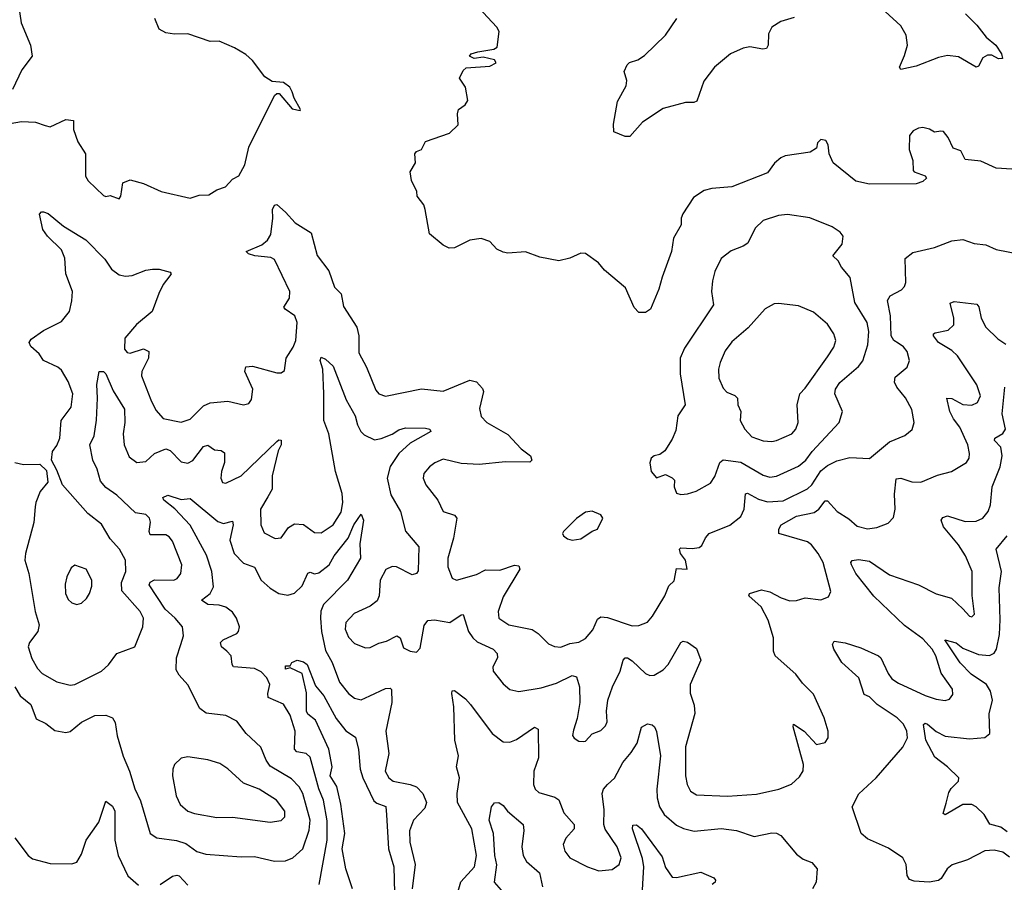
# Model space of a CAD drawing. Extents: x 1771496 to 1971148, y 471553 to 643630.
# Tile 475 of 656: x 1851907 to 1856341, y 607585 to 611469. Entities that reach past the tile are written whole.
import ezdxf

# ---------------------------------------------------------------- set-up
doc = ezdxf.new("R2010")
doc.units = 0

msp = doc.modelspace()

# ---------------------------------------------------------------- linework, layer by layer
at = {"layer": '0CON10XD'}
for points in [[(1851904.1, 611525), (1851913.8, 611455), (1851956.1, 611355), (1851963.6, 611305), (1851916.8, 611243.2), (1851875.6, 611154.4)], [(1856374.6, 610795.4), (1856305, 610801.1), (1856235, 610832), (1856165, 610838.8), (1856145, 610878.8), (1856110.8, 610890.8), (1856088.8, 610938.8), (1856067.5, 610965), (1856055, 610966.7), (1856027, 610963), (1856005, 610976.2), (1855975, 610983.8), (1855955, 610981.2), (1855931.2, 610968.8), (1855915, 610947.5), (1855913.3, 610885), (1855930, 610835), (1855930.5, 610790.5), (1855935, 610783.8), (1855985.5, 610765.5), (1855991.2, 610755), (1855975, 610740), (1855945, 610729.2), (1855735, 610728), (1855672.1, 610742.1), (1855571.2, 610825), (1855552.5, 610865), (1855547.5, 610905), (1855537.5, 610925), (1855515, 610930), (1855500, 610915), (1855495, 610890), (1855467.7, 610872.3), (1855354.5, 610855.5), (1855335, 610847.5), (1855306.6, 610823.4), (1855275, 610780), (1855114.2, 610715.8), (1855025, 610709.2), (1854990.3, 610699.7), (1854941.7, 610668.3), (1854894.4, 610595.6), (1854886, 610575), (1854886, 610545), (1854851.4, 610485), (1854842.5, 610425), (1854800.6, 610309.4), (1854785.6, 610255), (1854748.8, 610165), (1854725, 610150), (1854695, 610150), (1854675, 610173.3), (1854635, 610261.2), (1854541.3, 610341.3), (1854514.3, 610374.3), (1854455, 610416), (1854435, 610417.5), (1854385, 610395.7), (1854335, 610382.5), (1854249.3, 610399.3), (1854185, 610423.8), (1854105, 610418), (1854085, 610422), (1854055.9, 610435.9), (1854025, 610470), (1853985, 610483.3), (1853935, 610476.2), (1853865, 610441.2), (1853840.8, 610440.8), (1853813.9, 610453.9), (1853753.3, 610505), (1853733.3, 610615), (1853726.7, 610635), (1853698, 610675), (1853696, 610695), (1853671.2, 610745), (1853666.4, 610783.6), (1853690, 610825), (1853686.2, 610865), (1853694.3, 610875.7), (1853716.7, 610885), (1853735, 610920), (1853842.5, 610957.5), (1853881.4, 610995), (1853878.8, 611045), (1853884, 611065), (1853913.8, 611085), (1853926, 611105), (1853915.6, 611165.6), (1853888, 611205), (1853905, 611240), (1853918, 611252), (1854025, 611260), (1854053.3, 611275), (1854045, 611288), (1853995, 611300), (1853953.9, 611293.9), (1853932.5, 611305), (1853940, 611315), (1853970, 611325), (1854043, 611337), (1854057.5, 611345), (1854066.4, 611416.4), (1854056.7, 611435), (1853974.1, 611524.1)], [(1851865, 611001.2), (1851915, 611010), (1851978.2, 611008.2), (1852022.3, 610992.3), (1852045, 610986.7), (1852115, 611020), (1852150, 611015), (1852149.4, 610975), (1852169.1, 610919.1), (1852204.3, 610865), (1852204, 610765), (1852215, 610743.3), (1852285, 610677.5), (1852295, 610673.3), (1852315, 610677.5), (1852355, 610662.5), (1852362.5, 610675), (1852372.5, 610735), (1852405, 610747.5), (1852465, 610731.3), (1852545, 610695.4), (1852675, 610665.8), (1852715, 610679.2), (1852759.4, 610680.6), (1852795, 610702.7), (1852833.9, 610716.1), (1852865, 610751.2), (1852894.2, 610765.8), (1852920.5, 610815), (1852938.9, 610895), (1853055, 611127.5), (1853065, 611136.7), (1853076.1, 611136.1), (1853135, 611067.5), (1853170, 611060), (1853172.5, 611065), (1853143.3, 611115), (1853133.8, 611143.8), (1853123.3, 611165), (1853095, 611186), (1853045, 611191.2), (1853011.2, 611211.2), (1852955.8, 611285), (1852925, 611312), (1852875, 611341.9), (1852805, 611371.9), (1852765, 611371.1), (1852665, 611405.7), (1852605, 611404.2), (1852565, 611410), (1852535, 611426.2), (1852515.7, 611475)], [(1855395, 611478.6), (1855335, 611461.4), (1855294, 611435), (1855279.2, 611405), (1855277.5, 611355), (1855270.8, 611339.2), (1855254.2, 611335.8), (1855195, 611346.9), (1855165, 611340.8), (1855108.6, 611315), (1855035.6, 611255), (1854987.6, 611192.4), (1854957.3, 611102.7), (1854943.9, 611096.1), (1854905, 611096.2), (1854805, 611069.2), (1854712.1, 611007.9), (1854655, 610942.5), (1854633.6, 610943.6), (1854583.6, 610963.6), (1854581.7, 610998.3), (1854599.5, 611100.5), (1854639.1, 611170.9), (1854640.8, 611195), (1854630, 611235), (1854642.5, 611265), (1854654.1, 611275.9), (1854691.2, 611288.8), (1854721.7, 611308.3), (1854815, 611398.8), (1854866.9, 611475)], [(1856166.7, 611495), (1856217.5, 611445), (1856260.3, 611390.3), (1856302.5, 611355), (1856329.2, 611315), (1856332.5, 611295), (1856315, 611292.9), (1856285, 611309.2), (1856265, 611309.2), (1856245, 611296.7), (1856225, 611260), (1856215, 611255.8), (1856135, 611302.5), (1856085, 611307.1), (1856045, 611298.1), (1855945, 611260), (1855875, 611244), (1855868.8, 611255), (1855892.2, 611307.8), (1855905.8, 611355), (1855898.7, 611398.7), (1855875, 611440.8), (1855805.4, 611505.4)], [(1851977.5, 609275), (1851971.1, 609205), (1851933.4, 609065), (1851931.1, 609035), (1851948.2, 608975), (1851976.4, 608805), (1851995.4, 608745), (1851989.1, 608715), (1851950.8, 608665), (1851945.4, 608645), (1851962.7, 608592.7), (1851987.6, 608547.6), (1852008.6, 608525), (1852075, 608487.5), (1852135, 608472.9), (1852155, 608475.6), (1852275.7, 608535), (1852306.5, 608563.5), (1852345.5, 608614.5), (1852425.5, 608644.5), (1852461.8, 608735), (1852465.3, 608775), (1852450.4, 608805), (1852367.6, 608897.6), (1852365.8, 608935), (1852385.3, 608985), (1852383.6, 609035), (1852357.3, 609085), (1852315, 609131.4), (1852275, 609198), (1852214, 609245), (1852100, 609375), (1852075, 609440), (1852050, 609485), (1852054.4, 609525), (1852075, 609552), (1852088.5, 609585), (1852093.5, 609665), (1852139.5, 609725), (1852146.1, 609785), (1852125, 609840), (1852095, 609890.8), (1852078.8, 609905), (1852015, 609934.4), (1851995.6, 609965), (1851958, 609998), (1851950, 610015), (1851959.5, 610030.5), (1852015, 610069.4), (1852095, 610109.4), (1852130.9, 610155), (1852142.4, 610202.4), (1852144.4, 610245), (1852115.6, 610325), (1852110, 610395), (1852095, 610432.9), (1852033.1, 610495), (1852011.4, 610525), (1851996.4, 610593.6), (1852005, 610603.3), (1852015, 610604), (1852035, 610595.7), (1852105, 610539.1), (1852205, 610477.1), (1852290.3, 610390.3), (1852320.6, 610345), (1852355, 610320), (1852383.9, 610313.9), (1852413.3, 610316.7), (1852475, 610340.9), (1852505, 610346.4), (1852535.4, 610345.4), (1852585, 610332.5), (1852588.8, 610325), (1852584, 610315), (1852553.8, 610276.2), (1852533.7, 610236.3), (1852504.2, 610155), (1852433.9, 610096.1), (1852380.8, 610035), (1852380, 609985), (1852391.1, 609971.1), (1852405, 609967.9), (1852465, 609986.4), (1852488.6, 609975), (1852486.9, 609945), (1852457.3, 609885), (1852455.4, 609865), (1852497.7, 609757.7), (1852521.1, 609711.1), (1852553, 609673), (1852635, 609656.7), (1852675, 609670.8), (1852735, 609730.5), (1852765, 609744.6), (1852845, 609750.9), (1852915, 609734.3), (1852939.1, 609740.9), (1852951.4, 609758.6), (1852956.9, 609805), (1852921.9, 609885), (1852925, 609905.8), (1852955, 609909.5), (1853065, 609878.9), (1853085, 609879.2), (1853100.5, 609889.5), (1853107.8, 609945), (1853139.5, 609995), (1853151.2, 610025), (1853156.8, 610105), (1853146.2, 610136.2), (1853103.1, 610165), (1853097.5, 610175), (1853122.4, 610215), (1853123.6, 610245), (1853055, 610389.2), (1853037.8, 610397.8), (1852966.7, 610405), (1852937.5, 610415), (1852927.5, 610425), (1852998.1, 610455), (1853023.7, 610476.3), (1853038.1, 610501.9), (1853047.8, 610575), (1853046, 610615), (1853055, 610633.3), (1853065, 610636.2), (1853105, 610602.5), (1853147.5, 610555), (1853219.3, 610509.3), (1853246.9, 610406.9), (1853298.9, 610338.9), (1853325.4, 610265), (1853355.4, 610235), (1853365, 610177.1), (1853425.4, 610085), (1853434.6, 610045), (1853435, 609968.8), (1853469.5, 609905), (1853511.1, 609801.1), (1853524.6, 609784.6), (1853555, 609774.4), (1853716.4, 609806.4), (1853815, 609796.5), (1853935, 609846.1), (1853965, 609838.8), (1853991.7, 609808.3), (1853995.6, 609795), (1853978.7, 609718.7), (1853985, 609682), (1854010.8, 609655), (1854105, 609600.6), (1854165, 609537.1), (1854208, 609505), (1854213.8, 609485), (1854204, 609476), (1854095, 609477.8), (1853976.9, 609466.9), (1853895, 609470.8), (1853815, 609490), (1853776.7, 609473.3), (1853752.9, 609455), (1853727.1, 609425), (1853724.4, 609405), (1853735.8, 609375), (1853790.8, 609305), (1853814, 609255), (1853865, 609238.5), (1853876.5, 609225), (1853860.4, 609135), (1853836, 609045), (1853834.7, 609004.7), (1853854.5, 608954.5), (1853875, 608945.6), (1853965, 608970.8), (1854005, 608991.2), (1854069.3, 608990.7), (1854135, 609013.3), (1854155, 609010), (1854160, 608995), (1854085, 608870.8), (1854061.8, 608805), (1854064.6, 608774.6), (1854110, 608745), (1854215, 608722.9), (1854242.2, 608705), (1854288.1, 608658.1), (1854315, 608646.5), (1854345, 608643.8), (1854385, 608660.8), (1854425, 608666.1), (1854455, 608682.7), (1854488.7, 608721.3), (1854509.7, 608770.3), (1854525, 608780.8), (1854555, 608777.7), (1854665, 608740), (1854695, 608740.8), (1854735, 608756.9), (1854757.4, 608782.6), (1854812.5, 608875), (1854830.3, 608919.7), (1854855, 608942.5), (1854865, 608997.5), (1854912.5, 608995), (1854905.3, 609035), (1854883.9, 609065), (1854878.6, 609085), (1854885, 609090.6), (1854935, 609087.5), (1854967.8, 609092.2), (1854979.1, 609100.9), (1854995, 609136.2), (1855012, 609155), (1855105, 609192.3), (1855155, 609232.2), (1855169.6, 609265), (1855175.6, 609334.4), (1855185, 609336.5), (1855235, 609310.7), (1855275, 609298.3), (1855345, 609303.2), (1855455, 609355.9), (1855474.8, 609375.2), (1855515, 609437.3), (1855545, 609461.8), (1855587.7, 609482.3), (1855645, 609498.2), (1855735, 609492.5), (1855825, 609567.8), (1855893.2, 609596.8), (1855925.7, 609624.3), (1855936, 609655), (1855925, 609713.3), (1855896.8, 609766.8), (1855856.9, 609815), (1855846.4, 609836.4), (1855850.5, 609859.5), (1855904.2, 609905), (1855914.4, 609935), (1855904.3, 609975), (1855886.7, 609996.7), (1855862.8, 610012.8), (1855843.3, 610025), (1855832.2, 610045), (1855829.6, 610135), (1855815.6, 610205), (1855827.5, 610225), (1855878, 610252), (1855892.4, 610267.6), (1855898.1, 610285), (1855895.6, 610394.4), (1855929.5, 610420.5), (1856027, 610443), (1856105, 610473.3), (1856155, 610478.6), (1856205, 610460.8), (1856257.5, 610455), (1856305, 610434.2), (1856413, 610413)], [(1854885, 609331.2), (1854915, 609334), (1854954.3, 609345.7), (1855017.6, 609382.4), (1855037.8, 609412.2), (1855059.6, 609475), (1855075, 609487.5), (1855155, 609477.3), (1855255, 609418), (1855285, 609409.3), (1855315, 609413.9), (1855415, 609458), (1855447.2, 609485), (1855475.9, 609524.1), (1855597.1, 609655), (1855612.2, 609705), (1855578.9, 609785), (1855580.5, 609805), (1855600, 609835), (1855685, 609907.1), (1855705, 609933.1), (1855727.1, 610005), (1855730.7, 610065), (1855723.8, 610105), (1855668.2, 610195), (1855647.9, 610307.9), (1855608.8, 610355), (1855593, 610383), (1855569.2, 610405), (1855611.3, 610458.7), (1855616, 610495), (1855602.1, 610512.1), (1855566.3, 610536.3), (1855465, 610577.1), (1855365, 610591.5), (1855325, 610587.5), (1855255, 610564.4), (1855219.4, 610530.6), (1855186.6, 610463.4), (1855165, 610448.6), (1855111.7, 610428.3), (1855066.4, 610393.6), (1855037.1, 610335), (1855026.8, 610293.2), (1855023.1, 610245), (1855031.9, 610185), (1854900.6, 609989.4), (1854881.3, 609945), (1854881.1, 609875), (1854904.6, 609735.4), (1854870.6, 609685), (1854861.4, 609618.6), (1854845, 609580), (1854812.9, 609527.1), (1854789.5, 609510.5), (1854765, 609505.7), (1854750.6, 609495), (1854744.4, 609474.4), (1854751.2, 609435), (1854775, 609406.2), (1854815, 609421.2), (1854845.7, 609405.7), (1854855.5, 609395.5), (1854854.4, 609365), (1854865, 609337.5), (1854885, 609331.2)], [(1852705, 607723.9), (1852745, 607712), (1852905, 607700), (1852965, 607701.2), (1853055, 607679.6), (1853105, 607681.5), (1853137.1, 607695), (1853183.1, 607735), (1853210.2, 607819.8), (1853215.7, 607865), (1853182.5, 607985), (1853165.5, 608015.5), (1853131.5, 608051.5), (1853035, 608108.2), (1853017.3, 608135), (1852993.6, 608193.6), (1852926.7, 608255), (1852885, 608310), (1852835, 608335.6), (1852746.8, 608346.8), (1852718.1, 608368.1), (1852664.6, 608474.6), (1852625, 608518), (1852612.1, 608542.1), (1852613.1, 608595), (1852632.5, 608655), (1852644.6, 608695), (1852640, 608735), (1852608.2, 608775), (1852562.6, 608815), (1852490, 608925), (1852495, 608936.5), (1852515, 608946.6), (1852601.2, 608945), (1852616.5, 608953.5), (1852633.3, 608975), (1852636.8, 609015), (1852595, 609120.8), (1852581.1, 609141.1), (1852565, 609149.6), (1852495, 609150), (1852490.7, 609165), (1852496.9, 609206.9), (1852491.9, 609225), (1852475, 609240.5), (1852429.3, 609249.3), (1852345, 609328.2), (1852295, 609362), (1852271.3, 609391.3), (1852255.8, 609445.8), (1852236, 609485), (1852223.8, 609555), (1852242.1, 609595), (1852253.9, 609666.1), (1852258.4, 609765), (1852254, 609826), (1852265.8, 609884.2), (1852285.3, 609885.3), (1852295.4, 609875), (1852327.8, 609797.8), (1852379.6, 609715), (1852380.8, 609655), (1852373.2, 609605), (1852378.2, 609555), (1852400.6, 609500.6), (1852435, 609475.9), (1852475, 609479.6), (1852514.7, 609515.3), (1852565, 609536.1), (1852585, 609528.8), (1852635, 609478.8), (1852665, 609471.8), (1852686.3, 609483.6), (1852735, 609547.5), (1852755, 609553.1), (1852785, 609531.9), (1852815, 609529.5), (1852829.1, 609519.1), (1852829.5, 609475), (1852815.7, 609435), (1852812.9, 609405), (1852821.2, 609385), (1852835, 609382.5), (1852905, 609415.7), (1853065, 609570), (1853075, 609577.5), (1853085, 609576.2), (1853084.4, 609555), (1853071.6, 609528.4), (1853044.2, 609415), (1853043.8, 609355), (1853025, 609320.5), (1852991.4, 609265), (1852992.9, 609195), (1853007.8, 609157.8), (1853057.7, 609132.3), (1853085, 609136), (1853117.3, 609182.7), (1853145, 609199.7), (1853185, 609196), (1853235, 609160.5), (1853265, 609159.1), (1853318.5, 609195), (1853355, 609251.9), (1853362, 609295), (1853360.2, 609335), (1853329, 609435), (1853299.4, 609605), (1853276.5, 609665), (1853276.8, 609785), (1853271.9, 609895), (1853260.8, 609935), (1853265, 609950), (1853285, 609940), (1853318.3, 609908.3), (1853378.1, 609758.1), (1853417.5, 609685), (1853428.2, 609645), (1853443.5, 609615), (1853459.3, 609599.3), (1853505, 609577.7), (1853535, 609583.2), (1853585, 609603.1), (1853615, 609622.9), (1853645, 609630.7), (1853735, 609630.5), (1853753.8, 609625), (1853758.8, 609615), (1853665, 609562.1), (1853614.1, 609515.9), (1853575, 609456.9), (1853562.4, 609405), (1853578.9, 609328.9), (1853621.8, 609255), (1853645.3, 609165.3), (1853704.5, 609095), (1853702.5, 608987.5), (1853693.8, 608975), (1853675, 608969.4), (1853604.4, 609005.6), (1853585, 609007.5), (1853556.2, 608993.8), (1853530.9, 608945), (1853525.4, 608874.6), (1853517.3, 608852.7), (1853485, 608828.2), (1853414.2, 608795.8), (1853375.5, 608755), (1853372.3, 608725), (1853388.4, 608688.4), (1853415, 608660), (1853465, 608640), (1853485, 608641.9), (1853525, 608661.5), (1853559.8, 608670.2), (1853605, 608694.2), (1853620, 608685), (1853635, 608640.8), (1853665, 608625.6), (1853695, 608620.8), (1853711.5, 608638.5), (1853729.3, 608740.7), (1853745, 608764), (1853775, 608766.9), (1853845, 608755.4), (1853895, 608790), (1853905, 608791.2), (1853928.7, 608715), (1853947.9, 608685), (1853967.7, 608667.7), (1854039.4, 608635), (1854058.1, 608615), (1854059.2, 608595), (1854038.6, 608555), (1854040, 608535), (1854085, 608478.6), (1854115, 608453.1), (1854155, 608444.4), (1854255, 608460.7), (1854325, 608481.6), (1854395, 608515.5), (1854415, 608510.8), (1854428.8, 608465), (1854429.1, 608395), (1854417.4, 608322.6), (1854400.7, 608270.7), (1854396.1, 608246.1), (1854405, 608233.3), (1854425, 608221.2), (1854445, 608218.8), (1854455, 608221.2), (1854485, 608253.8), (1854525, 608268.8), (1854545, 608288.8), (1854552.9, 608307.1), (1854550.5, 608355), (1854556.4, 608405), (1854576.9, 608465), (1854611.5, 608535), (1854624.6, 608585.4), (1854633.8, 608595), (1854645, 608595.6), (1854665, 608582.5), (1854725, 608525.6), (1854745, 608516.7), (1854765, 608517.5), (1854805, 608541.2), (1854827.9, 608565), (1854885, 608664.3), (1854895, 608670), (1854915, 608666.5), (1854955, 608637.1), (1854974.5, 608585), (1854926.4, 608475), (1854926.4, 608436.4), (1854945, 608383.3), (1854948.2, 608345), (1854905.4, 608195), (1854905.4, 608065), (1854912.9, 608025), (1854928.9, 607995), (1854955, 607978.9), (1855095, 607972.7), (1855225, 607981.8), (1855325.4, 608004.6), (1855382.8, 608027.2), (1855419.4, 608060.6), (1855435, 608086.2), (1855437.6, 608115), (1855390, 608285), (1855392.5, 608297.5), (1855440, 608265), (1855495, 608206.2), (1855535, 608213.8), (1855548, 608235), (1855547.5, 608265), (1855530.8, 608325), (1855482.4, 608432.4), (1855432.2, 608482.2), (1855402.6, 608522.6), (1855310, 608605), (1855301.8, 608625), (1855302.2, 608685), (1855278.5, 608765), (1855245.8, 608825.8), (1855191.2, 608875), (1855194.4, 608885.6), (1855247.9, 608902.1), (1855285, 608893.1), (1855336.1, 608866.1), (1855375, 608852.9), (1855405, 608853.5), (1855445, 608865.7), (1855515, 608856.9), (1855550.3, 608869.7), (1855560.8, 608895), (1855525.4, 609025), (1855503.8, 609065), (1855472.7, 609105), (1855455, 609118.2), (1855325.8, 609155), (1855325.5, 609175), (1855336.9, 609195), (1855405, 609234.1), (1855485, 609250), (1855505.4, 609265), (1855535, 609301.9), (1855545, 609303.1), (1855588.1, 609255), (1855641.5, 609221.5), (1855678.6, 609188.6), (1855725, 609177.1), (1855767.2, 609182.8), (1855818.7, 609201.3), (1855842.1, 609227.9), (1855850.4, 609265), (1855846.7, 609333.3), (1855855, 609402), (1855875, 609404.4), (1855925, 609388.8), (1855965, 609386.5), (1856041.2, 609418.8), (1856104.3, 609434.3), (1856170.8, 609475), (1856182.9, 609495), (1856184.4, 609515), (1856177.3, 609555), (1856141.5, 609635), (1856112.5, 609672.5), (1856096.4, 609705), (1856082.5, 609765), (1856105, 609763.8), (1856155, 609736.4), (1856195, 609733.5), (1856220.6, 609745), (1856234.5, 609775), (1856217.1, 609825), (1856130, 609955), (1856105, 609979.2), (1856044.6, 610015), (1856021.8, 610045), (1856022.5, 610055), (1856030.4, 610059.6), (1856089.1, 610070.9), (1856114.2, 610095), (1856114.4, 610125), (1856098, 610192), (1856115, 610200), (1856218.3, 610188.3), (1856226.7, 610176.7), (1856237.2, 610125), (1856258.8, 610085), (1856312, 610032), (1856348, 610008)], [(1855295, 609570), (1855315, 609574.6), (1855384.2, 609605), (1855402.9, 609625), (1855412.7, 609655), (1855408.2, 609735), (1855420, 609785), (1855445, 609810), (1855545, 609950.6), (1855573.3, 609995), (1855583.1, 610025), (1855573.3, 610055), (1855545, 610098.6), (1855481.7, 610151.7), (1855415, 610181.1), (1855325, 610191.4), (1855305, 610189.2), (1855265, 610167.1), (1855188, 610082), (1855115, 610019.2), (1855085, 609978), (1855061.3, 609925), (1855054.7, 609894.7), (1855055.6, 609855), (1855075, 609810), (1855091.3, 609791.3), (1855127.6, 609777.6), (1855140, 609765), (1855141.1, 609735), (1855154.3, 609705), (1855151.8, 609665), (1855173.6, 609625), (1855205, 609590.5), (1855255, 609572.9), (1855295, 609570)], [(1856365, 607698.2), (1856335, 607720.3), (1856295, 607729.5), (1856253.1, 607726.9), (1856175, 607686.7), (1856106.6, 607663.4), (1856084.2, 607645.8), (1856057.6, 607602.4), (1856045, 607592.5), (1856003.7, 607586.3), (1855935, 607590), (1855915, 607597.5), (1855904.4, 607615), (1855900, 607665), (1855884, 607695), (1855819.3, 607739.3), (1855725, 607780.6), (1855697.5, 607805), (1855656.9, 607925), (1855686.3, 607983.7), (1855764.2, 608055), (1855885, 608193.3), (1855905.3, 608235), (1855902.6, 608265), (1855886.8, 608296.8), (1855858.9, 608325), (1855768.9, 608385), (1855735, 608419.4), (1855710.5, 608430.5), (1855685.8, 608505.8), (1855610, 608575), (1855573.3, 608635), (1855568, 608655), (1855575, 608670), (1855625, 608663.8), (1855695, 608640.8), (1855774.8, 608604.8), (1855786, 608595), (1855818.1, 608525), (1855835, 608500.7), (1855865, 608481.8), (1855985, 608425.6), (1856035, 608408.9), (1856075, 608402.9), (1856095, 608410), (1856109.7, 608430.3), (1856108.6, 608455), (1856056.6, 608526.6), (1856033.3, 608605), (1856017.1, 608635), (1855975, 608681.3), (1855891.8, 608741.8), (1855753.5, 608873.5), (1855673.3, 608975), (1855652.5, 609015), (1855650, 609025), (1855655.7, 609034.3), (1855685, 609038.2), (1855735, 609030.8), (1855825, 608969.1), (1855954.7, 608924.7), (1856035, 608883.9), (1856104, 608864), (1856155, 608816.2), (1856185, 608783.3), (1856195, 608780), (1856207, 608793), (1856196.6, 608876.6), (1856197.3, 608985), (1856166.2, 609055), (1856134.6, 609105), (1856068.2, 609185), (1856056.9, 609215), (1856065, 609227.1), (1856085, 609234.5), (1856165, 609210), (1856215, 609210.9), (1856245.2, 609224.8), (1856268.4, 609255), (1856279, 609285), (1856287.1, 609365), (1856322.2, 609455), (1856331.7, 609505), (1856325, 609544.4), (1856297.8, 609575), (1856298.6, 609585), (1856335, 609605.5), (1856347.3, 609625), (1856331.8, 609695), (1856343.8, 609815)], [(1851885, 609475.6), (1851925, 609466.5), (1851997.9, 609467.9), (1852028.6, 609438.6), (1852034.1, 609385.9), (1851999.2, 609345), (1851979.4, 609295), (1851977.5, 609275)], [(1853255.4, 607574.6), (1853292.5, 607775), (1853292, 607862), (1853275.2, 607955), (1853255.1, 608005.1), (1853215, 608148.6), (1853197.5, 608165), (1853155, 608171.8), (1853145, 608184.2), (1853147.2, 608265), (1853125, 608337.9), (1853095, 608387.5), (1853026.9, 608416.9), (1853024.6, 608434.6), (1853034.1, 608475), (1853020.6, 608505), (1852995, 608532.8), (1852965, 608547.9), (1852870, 608555), (1852863.6, 608565), (1852858.9, 608605), (1852840.8, 608625), (1852815.6, 608645), (1852811.1, 608665), (1852823.1, 608676.9), (1852885, 608704.6), (1852892.9, 608715), (1852896.6, 608735), (1852884.1, 608775), (1852865, 608801.8), (1852835, 608824.1), (1852805, 608832.9), (1852755, 608836), (1852725.7, 608855), (1852764.8, 608885.2), (1852780.8, 608915), (1852772.1, 608985), (1852748.2, 609058.2), (1852675, 609193.3), (1852606, 609266), (1852557.1, 609305), (1852552.4, 609317.6), (1852575, 609327.8), (1852635, 609308.2), (1852675, 609313.3), (1852799.6, 609209.6), (1852825, 609200.4), (1852865, 609210.8), (1852868.9, 609195), (1852854.2, 609125), (1852873.5, 609065), (1852915, 609022.2), (1852964.2, 609004.2), (1852994.7, 608945), (1853035, 608910), (1853075, 608886.1), (1853115, 608877.1), (1853145, 608886.2), (1853179.7, 608920.3), (1853205, 608977.1), (1853215, 608981.5), (1853235, 608974.6), (1853255, 608978.6), (1853300.5, 609015), (1853323.3, 609055), (1853387.2, 609135), (1853412.8, 609195), (1853445, 609242.5), (1853455.6, 609215), (1853438.8, 609108.8), (1853442.5, 609045), (1853383.5, 608945), (1853274.9, 608835.1), (1853264.1, 608805.9), (1853261.4, 608775), (1853266.1, 608715), (1853285, 608629.2), (1853314.3, 608574.3), (1853346.8, 608486.8), (1853387.5, 608435), (1853415, 608413.5), (1853445, 608407.3), (1853484.3, 608425), (1853555, 608457.3), (1853575, 608458.6), (1853582.4, 608452.4), (1853582.5, 608395), (1853556.5, 608265), (1853569.2, 608165), (1853553.6, 608085), (1853570, 608055), (1853589.9, 608039.9), (1853665, 608026), (1853695, 608014.6), (1853722.3, 607985), (1853738.8, 607945), (1853731.2, 607918.8), (1853680.9, 607865), (1853662.7, 607817.3), (1853664.7, 607765), (1853688.4, 607665), (1853675.3, 607555)], [(1854395, 609126), (1854435, 609131.2), (1854485, 609166.7), (1854510, 609175), (1854533.3, 609225), (1854525, 609240), (1854485, 609256.2), (1854455, 609251.2), (1854415, 609223.3), (1854356.2, 609165), (1854351.2, 609155), (1854356, 609145), (1854375, 609130.8), (1854395, 609126)], [(1856355, 607812.1), (1856325, 607833.1), (1856276, 607846), (1856251, 607891), (1856214.7, 607924.7), (1856194.6, 607934.6), (1856154.1, 607935.9), (1856075, 607888.8), (1856066.7, 607895), (1856079.4, 607940.6), (1856091.2, 607988.8), (1856102, 608008), (1856135, 608040), (1856136, 608055), (1856085.4, 608105.4), (1856027.9, 608147.9), (1855988.1, 608225), (1855977.5, 608295), (1855985, 608301.4), (1855995, 608296.9), (1856035, 608263.3), (1856075, 608243.3), (1856185, 608230.4), (1856253.2, 608236.8), (1856276, 608255), (1856273.2, 608343.2), (1856287.6, 608405), (1856279.1, 608445), (1856261, 608475), (1856192.7, 608522.7), (1856142.6, 608572.6), (1856073, 608677), (1856125, 608663.3), (1856155, 608639.8), (1856225, 608610.4), (1856275, 608606.1), (1856295, 608617.3), (1856306.3, 608635), (1856319.2, 608700.8), (1856322.9, 608767.1), (1856318.7, 608911.3), (1856328.2, 608985), (1856304.6, 609085), (1856355, 609145.7)], [(1852165, 608836.5), (1852185, 608842.2), (1852207.8, 608862.2), (1852221.9, 608885), (1852231.7, 608918.3), (1852231.5, 608945), (1852206, 608995), (1852155, 609013.3), (1852138.8, 609001.2), (1852119.7, 608960.3), (1852112.8, 608927.2), (1852113.8, 608885), (1852125, 608858.6), (1852142.7, 608842.7), (1852165, 608836.5)], [(1853406, 607555), (1853376, 607645), (1853359.4, 607735), (1853371, 607805), (1853353.2, 607936.8), (1853335.6, 608015.6), (1853304.8, 608065), (1853313.8, 608105), (1853300, 608185), (1853240, 608315), (1853205, 608342.2), (1853198.2, 608355), (1853198.8, 608438.8), (1853178.8, 608525), (1853125, 608550), (1853103.8, 608545), (1853105, 608560), (1853125, 608560), (1853133.3, 608575), (1853157.5, 608585), (1853185, 608577.5), (1853201.5, 608565), (1853239.4, 608469.4), (1853276.5, 608425), (1853331.9, 608321.9), (1853376.7, 608266.8), (1853419.1, 608239.1), (1853432.6, 608182.6), (1853440, 608095), (1853452.4, 608055), (1853502, 607952), (1853515, 607940.9), (1853556.6, 607926.6), (1853558.7, 607888.7), (1853568.5, 607735), (1853592.1, 607655), (1853595, 607537.5)], [(1851885.4, 608465), (1851909.5, 608425), (1851958.2, 608385), (1851980.9, 608320.9), (1852025, 608300.5), (1852065, 608268.1), (1852115, 608259.4), (1852135, 608264.4), (1852185, 608305.5), (1852245, 608336.7), (1852295, 608337.5), (1852325, 608326.2), (1852336.9, 608305), (1852346.7, 608245), (1852372.7, 608152.7), (1852402.3, 608085), (1852426, 608006), (1852451.7, 607951.7), (1852495.6, 607805), (1852524.6, 607784.6), (1852613.2, 607773.2), (1852655, 607760), (1852705, 607723.9)], [(1853882.5, 607545), (1853893.6, 607586.4), (1853956.1, 607655), (1853964.2, 607705), (1853942.8, 607825), (1853878.9, 607945), (1853877.4, 607985), (1853887.6, 608055), (1853874.2, 608105), (1853883.8, 608155), (1853866.2, 608225), (1853862.2, 608375), (1853852.9, 608435), (1853855, 608446.7), (1853865, 608448.8), (1853915, 608410.6), (1853937.8, 608385), (1854035, 608254.3), (1854085, 608216.9), (1854115, 608216.7), (1854145, 608227.8), (1854225, 608282.9), (1854242.5, 608275), (1854243.1, 608145), (1854223.1, 608085), (1854221.5, 608025), (1854228.6, 608005), (1854245, 607989.4), (1854317.6, 607967.6), (1854335, 607956.5), (1854358, 607898), (1854404, 607845), (1854404, 607825), (1854367, 607783), (1854354.5, 607755.5), (1854362.9, 607725), (1854385.4, 607695.4), (1854465, 607654.4), (1854515, 607637.1), (1854575, 607642.5), (1854607.5, 607665), (1854615.5, 607695), (1854598.5, 607745), (1854544.6, 607824.6), (1854538.1, 607845), (1854539.1, 607910.9), (1854531.1, 607985), (1854536.4, 608005), (1854554.4, 608025), (1854585.8, 608054.2), (1854622.9, 608125), (1854661.3, 608168.7), (1854688.6, 608211.4), (1854707.1, 608282.9), (1854735, 608298.8), (1854755, 608294), (1854765.4, 608285.4), (1854775, 608263.3), (1854793.8, 608155), (1854776.6, 608005), (1854777.6, 607965), (1854788.3, 607925), (1854810.2, 607890.2), (1854865, 607841.5), (1854896.9, 607826.9), (1854944.3, 607815.7), (1855067, 607827), (1855135, 607817.5), (1855215, 607790.6), (1855295, 607808.1), (1855315, 607806.9), (1855335, 607795.7), (1855405, 607712), (1855435, 607689.2), (1855475, 607674), (1855498.6, 607645), (1855493.5, 607585), (1855476.9, 607555)], [(1853035, 607855.5), (1853085, 607863.5), (1853100.8, 607879.2), (1853100.8, 607905), (1853064.5, 607955), (1852985, 608004.5), (1852915, 608031.5), (1852845, 608095.7), (1852809.3, 608119.3), (1852755, 608137.1), (1852665, 608150), (1852635, 608143.3), (1852604.1, 608115.9), (1852596.2, 608095), (1852595.8, 608065), (1852612.2, 607975), (1852630, 607935), (1852665, 607905.5), (1852695, 607894.5), (1852795, 607876.7), (1852865, 607878.9), (1853035, 607855.5)], [(1851884.7, 607784.7), (1851945, 607705.6), (1851965, 607690.8), (1852045, 607669.2), (1852141.7, 607668.3), (1852165, 607676), (1852185, 607711.2), (1852206.8, 607775), (1852263.3, 607855), (1852295, 607950), (1852325, 607927.3), (1852335.8, 607905), (1852336.4, 607775), (1852350.4, 607705), (1852394.7, 607614.8), (1852441.7, 607571.7)], [(1854087.3, 607537.3), (1854046.2, 607586.2), (1854056.4, 607663.6), (1854047.4, 607705), (1854041.6, 607805), (1854022, 607865), (1854032, 607925), (1854045, 607943.3), (1854065, 607943.8), (1854085, 607931.2), (1854104.3, 607905), (1854175.3, 607845.3), (1854177.9, 607817.9), (1854167.9, 607745), (1854175.2, 607705), (1854189, 607679), (1854248.1, 607628.1), (1854261.9, 607565)], [(1854709.6, 607500.4), (1854717.4, 607655), (1854712.4, 607692.4), (1854666.9, 607825), (1854668, 607842), (1854685, 607843.1), (1854707.5, 607825), (1854800.1, 607700.1), (1854815, 607651.4), (1854845, 607608.5), (1854865, 607606.8), (1854975, 607630.9), (1855033.3, 607605), (1855041.2, 607595), (1855038.8, 607585), (1855026, 607575)], [(1852540.6, 607575), (1852595, 607612.2), (1852615, 607617.8), (1852625, 607614.3), (1852665, 607572.2)]]:
    msp.add_lwpolyline(points, dxfattribs=at)

doc.saveas('drawing.dxf')
